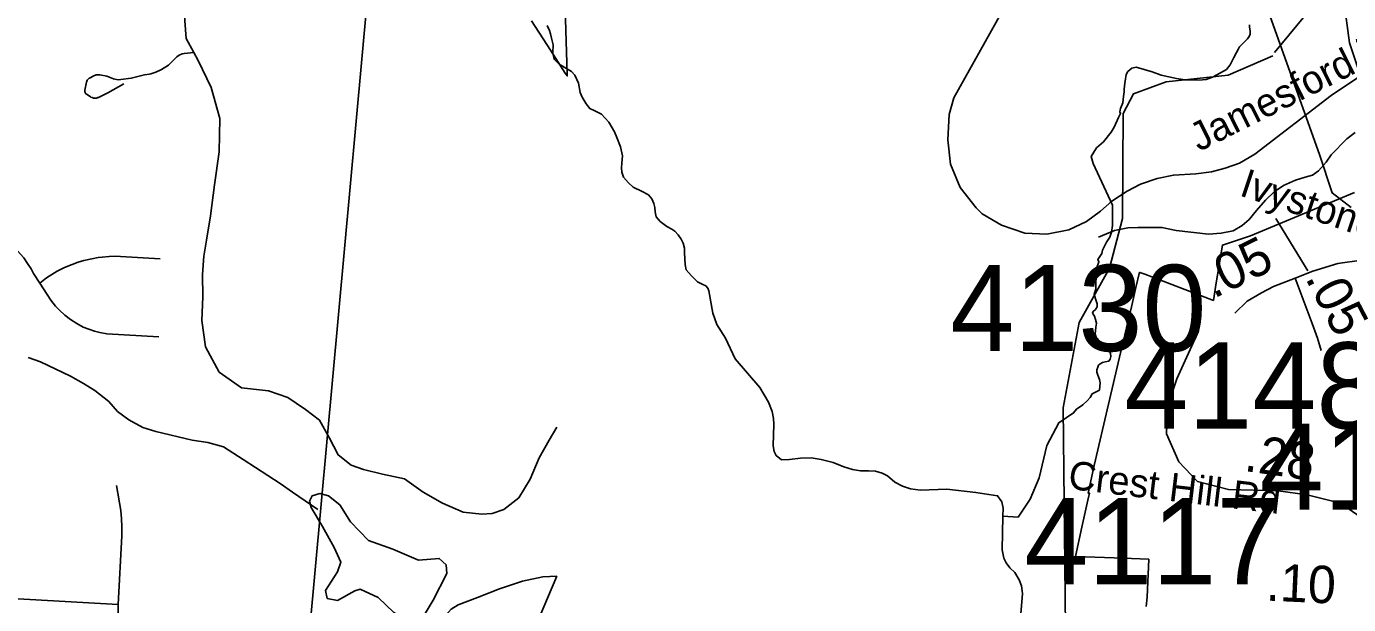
# Model space of a CAD drawing. Extents: x 1662474 to 1856135, y 779280 to 917889.
# Drawn here: x 1719194 to 1723616, y 830593 to 832525 of the extents above; entities that cross this region are included whole.
import ezdxf

# ---------------------------------------------------------------- set-up
doc = ezdxf.new("R2010")
doc.units = 0
for name, color, linetype in [('Cogo Default Point CELL', 7, 'Continuous'), ('Exist Boundary Political City Limit New', 7, 'Continuous'), ('Exist Boundary Political City Limit New Hole', 7, 'Continuous'), ('Exist Hydrographic Creek Single Shore', 7, 'Continuous'), ('Exist Hydrographic Misc Water Feature', 7, 'Continuous'), ('Exist Hydrographic Pond Under 1500 Sq Ft', 7, 'Continuous'), ('Exist Road Non-System Type 51', 7, 'Continuous'), ('Exist Road Non-System Type 51 Label', 7, 'Continuous'), ('Exist Road Secondary Mileage Tenths English Label', 7, 'Continuous'), ('Exist Road Secondary Type 51 Attributed', 7, 'Continuous'), ('Exist Road Secondary Type 51 Label', 7, 'Continuous'), ('Exist Utilities Electrical Transmission Line', 7, 'Continuous'), ('Exist Vertical Profile Horizontal Axis Label Major', 7, 'Continuous'), ('Map Preparation Boundary City Limit Buffer Line', 7, 'Continuous')]:
    doc.layers.add(name, color=color, linetype=linetype)

msp = doc.modelspace()

# ---------------------------------------------------------------- linework, layer by layer
at = {"layer": 'Exist Boundary Political City Limit New'}
msp.add_lwpolyline([(1722939.4, 830586.3), (1722943.1, 830617.8), (1722948.1, 830744.4), (1722832.5, 830748.8), (1722702.9, 830753.6), (1722724.6, 830851.5), (1722744.2, 830941.2), (1722749.4, 830965.2), (1722744.9, 830965.4), (1722765.6, 831057.4), (1722813.1, 831263), (1722850, 831419.6), (1722890.8, 831592.3), (1722905, 831652.4), (1722917, 831703.2), (1722917.6, 831703.1), (1722934.6, 831696.6), (1722981.6, 831679), (1723164, 831609.5), (1723173.5, 831667.5), (1723194.4, 831794.1), (1723288, 831825.6), (1723636.5, 831970.3)], dxfattribs=at)
at = {"layer": 'Exist Boundary Political City Limit New Hole'}
msp.add_lwpolyline([(1720883, 832543.2), (1720934.4, 832464.6), (1720956.6, 832430.5), (1720996.6, 832368.9), (1721002.8, 832359.6), (1721002.6, 832367), (1720993.9, 832659.4)], dxfattribs=at)
at = {"layer": 'Exist Hydrographic Creek Single Shore'}
for points in [[(1720935.8, 832528.2), (1720944.2, 832511.9), (1720947.1, 832500.1), (1720950.5, 832485.7), (1720956, 832463.6), (1720954.8, 832436.4), (1720959.1, 832415.1), (1720976, 832399.4), (1720992.2, 832388.6), (1721016.9, 832374.1), (1721027.9, 832362.1), (1721040.5, 832334.8), (1721045.8, 832304.1), (1721052.6, 832288.9), (1721066, 832266), (1721078.4, 832250.2), (1721095.1, 832243.2), (1721117.1, 832231.6), (1721142.1, 832204.6), (1721161.2, 832172.6), (1721168.6, 832153.9), (1721180.6, 832122.2), (1721187.8, 832092.2), (1721185.9, 832068.4), (1721184.1, 832052.6), (1721185.9, 832038.4), (1721191.1, 832021.7), (1721208.2, 832002.2), (1721223.2, 831988.3), (1721253.9, 831973.6), (1721274.9, 831961.6), (1721285.6, 831948.4), (1721293, 831932.7), (1721295.6, 831920.1), (1721297.5, 831905.4), (1721299.9, 831888.6), (1721314, 831872.6), (1721336, 831855.8), (1721352.9, 831846.9), (1721363.4, 831840.3), (1721373.9, 831828.5), (1721383.6, 831813.6), (1721390.6, 831800.1), (1721395.4, 831783.4), (1721395.1, 831767.9), (1721397, 831728.8), (1721401.1, 831711.9), (1721418.2, 831691.2), (1721439.2, 831671.6), (1721456.8, 831662.9), (1721466.5, 831658.4), (1721473.6, 831650.3), (1721477, 831640.8), (1721489.4, 831566.8), (1721503.5, 831528.8), (1721532.1, 831483.6), (1721564.4, 831413.8), (1721647.4, 831317.8), (1721676.5, 831269.4), (1721688.8, 831238.2), (1721693.2, 831214.6)], [(1723285.1, 832529.8), (1723284.9, 832522.2), (1723286.6, 832510.1), (1723287, 832499.6), (1723283.8, 832491.5), (1723277.8, 832483.1), (1723260.1, 832465.2), (1723251.5, 832456.8), (1723247.6, 832450), (1723241.5, 832437.4), (1723232.9, 832420.6), (1723225, 832405.4), (1723220.2, 832396.4), (1723208, 832381.5), (1723187.8, 832369.4), (1723161.2, 832355), (1723139.8, 832347.4), (1723115.2, 832345), (1723093.5, 832346.3), (1723069.4, 832346.3), (1723041, 832350.8), (1722989.6, 832362.6), (1722959.6, 832373.1), (1722906.1, 832389.1), (1722891.1, 832385.2), (1722878, 832374.1), (1722872.5, 832364.7), (1722869.1, 832341.9), (1722866.8, 832325.9), (1722865.4, 832313.8), (1722865.1, 832306.4), (1722863.6, 832290.4), (1722861.2, 832269.4), (1722853.9, 832251.1), (1722851.2, 832239.8), (1722853.9, 832234.2), (1722846.8, 832220.4), (1722832.4, 832188.1), (1722822.1, 832171.8), (1722796.1, 832138.8), (1722773, 832118.8), (1722754.9, 832089.9), (1722762.5, 832067.3), (1722826.4, 831927.9), (1722827.1, 831895.2)], [(1722827.1, 831895.2), (1722826.4, 831878.4), (1722826.4, 831859.8), (1722823.4, 831837.9), (1722817.9, 831820.9)], [(1722817.9, 831820.9), (1722806.6, 831804.4), (1722793.2, 831776.8), (1722790.6, 831765.8), (1722777.5, 831746.1), (1722781.1, 831738.2), (1722773, 831715.9), (1722770.1, 831704.9), (1722771.5, 831695.7), (1722772, 831684.1), (1722770.6, 831671), (1722771, 831646.4), (1722765.4, 831630.6), (1722769.9, 831615.1), (1722775.6, 831597.8), (1722775.9, 831588.1), (1722769.9, 831579.4), (1722761.8, 831572.6), (1722760.1, 831566.3), (1722766, 831556.3), (1722769.6, 831545.6), (1722772.8, 831532.9), (1722770.6, 831520.1), (1722768.9, 831496.8), (1722772.2, 831486.5), (1722776.5, 831481.8), (1722779.6, 831474.7), (1722785.1, 831465.2), (1722792.5, 831459.5), (1722803.5, 831454.2), (1722814, 831445.1), (1722820, 831432.2), (1722820.8, 831421.7), (1722819, 831413.2), (1722814.2, 831405.7), (1722802.4, 831404.4), (1722793.5, 831401.8), (1722784.9, 831396.8), (1722780.1, 831392.6), (1722777.5, 831385.8), (1722774.6, 831377.3), (1722774.6, 831369.7), (1722777.8, 831359.8), (1722783.2, 831345.1), (1722784.9, 831334.2), (1722782.8, 831309.3), (1722758.9, 831297), (1722752.2, 831284.9), (1722742.4, 831273.1), (1722726.9, 831260.5), (1722706.1, 831245.3), (1722696.6, 831233.5), (1722647.4, 831200.2), (1722607.4, 831124.1), (1722581.5, 831016.2), (1722551.8, 830945.3), (1722510.9, 830884.9), (1722459.9, 830888.1)], [(1721693.2, 831214.6), (1721694, 831195.2), (1721691.8, 831123.5), (1721694.9, 831104.4), (1721701.9, 831090.4), (1721719.8, 831076.8), (1721746.2, 831077.9), (1721783.5, 831082.3), (1721819.2, 831083.1), (1721852, 831078.1), (1721892.5, 831067.1), (1721928.1, 831052.9), (1721957, 831044.2), (1721983.5, 831040.1), (1722011.1, 831039.8), (1722033.6, 831039), (1722056, 831031.9), (1722073.6, 831023), (1722098.2, 831001.8), (1722124.5, 830988.9), (1722151, 830979.2), (1722184.6, 830975.5), (1722272.8, 830978.4), (1722369.1, 830966.8), (1722442.4, 830956.3), (1722456.2, 830935.9), (1722460.8, 830914.6), (1722459.9, 830888.1)], [(1722459.9, 830888.1), (1722458.1, 830776), (1722463.4, 830747.9), (1722471.2, 830732.2), (1722483.8, 830715.1), (1722499.5, 830699.4), (1722514.5, 830675.8), (1722522.6, 830655.3), (1722526, 830629.6), (1722517.1, 830521.9)]]:
    msp.add_lwpolyline(points, dxfattribs=at)
at = {"layer": 'Exist Hydrographic Misc Water Feature'}
for points in [[(1723368.8, 832438.2), (1723539.4, 832645.5), (1723533.3, 832895.1), (1723435.3, 833097.2), (1723030.3, 833476.4), (1722999.3, 833726.5), (1723220.4, 834158.6)], [(1722670.8, 830409.9), (1722661.8, 831250.4), (1722714.9, 831534.9), (1722816.8, 831716.6), (1722859.8, 831883.1), (1722862.7, 832234.3), (1722896.7, 832299.3), (1723005.8, 832339.7), (1723213.8, 832361.7), (1723363.2, 832427)], [(1723638.1, 832170.8), (1723610, 832149.2), (1723557.7, 832095.3), (1723541.3, 832071), (1723515.3, 832042.8), (1723495.2, 832027.6), (1723471.2, 832021.5), (1723439, 832011.5), (1723398.8, 831993.5), (1723366.8, 831972), (1723338.7, 831943.8), (1723308.6, 831910), (1723284.2, 831880.1), (1723260, 831860.1), (1723230.2, 831841.8), (1723190, 831834.4), (1723147.8, 831830.4), (1723039.7, 831842.4), (1722991.8, 831853.2), (1722911.8, 831853.2), (1722877.7, 831851.4), (1722833.7, 831843.3), (1722779.3, 831820.6)], [(1719200.5, 831418.4), (1719241.6, 831404.4), (1719341.4, 831356.5), (1719385.6, 831331.7), (1719423.4, 831308), (1719469.5, 831271.7), (1719499.3, 831237.5), (1719537, 831209.6), (1719583.2, 831184.9), (1719627, 831170.9), (1719749.1, 831142.1), (1719801, 831134.5), (1719853.1, 831120.3), (1719918.8, 831078), (1720042.8, 830997.5), (1720084.7, 830968.7), (1720168.6, 830910.4)]]:
    msp.add_lwpolyline(points, dxfattribs=at)
at = {"layer": 'Exist Hydrographic Pond Under 1500 Sq Ft'}
for points in [[(1720554.5, 830607.6), (1720599.8, 830696.2), (1720598.3, 830725.1), (1720574.8, 830746.8), (1720506.1, 830741.4), (1720419.3, 830777.6), (1720337.9, 830806.5), (1720278.2, 830869.7), (1720242, 830925.8), (1720204.1, 830956.5), (1720175.1, 830963.7), (1720149.8, 830956.5), (1720140.8, 830938.4), (1720146.2, 830916.7)], [(1720146.2, 830916.7), (1720184.2, 830853.5), (1720224, 830783), (1720245.7, 830734.2), (1720234.8, 830701.6), (1720195, 830640.2), (1720200.4, 830613.1), (1720234.8, 830605.8), (1720292.7, 830638.4), (1720310.8, 830643.8), (1720370.4, 830616.7), (1720422.9, 830566.1), (1720460.9, 830542.6), (1720495.2, 830544.4), (1720527.8, 830562.5), (1720554.5, 830607.6)], [(1720968.7, 830687.2), (1720909, 830548), (1720816.8, 830493.8), (1720740.8, 830459.4), (1720710.4, 830454), (1720675.7, 830459.4), (1720636.3, 830472.1), (1720623.3, 830484.7), (1720596.1, 830506.4), (1720585.6, 830528.1), (1720588.9, 830548), (1720614.6, 830576.9), (1720637.7, 830591.4), (1720702.8, 830616.7), (1720777, 830645.6), (1720852.9, 830670.9), (1720921.7, 830685.4), (1720968.7, 830687.2)]]:
    msp.add_lwpolyline(points, dxfattribs=at)
at = {"layer": 'Exist Road Non-System Type 51'}
for points in [[(1719718.9, 832950.9), (1719771.5, 832921.6), (1719773.9, 832919.9), (1719776, 832917.8), (1719777.6, 832915.4), (1719777.9, 832914.9), (1719804.4, 832864.9), (1719805.2, 832862.9), (1719806.6, 832855.9), (1719806.5, 832854.1), (1719796.6, 832745.2), (1719795.5, 832737.1), (1719791.4, 832722.2), (1719788.1, 832714.5), (1719752.9, 832643), (1719728.9, 832576.4), (1719725.6, 832564.1), (1719724.1, 832549.5), (1719724.4, 832543.6), (1719728.9, 832484.5), (1719754.1, 832437.9)], [(1723655.9, 832359.9), (1723618.9, 832470.4), (1723600.6, 832610.4), (1723607.6, 832657.1), (1723626, 832701.9), (1723652.5, 832743.7), (1723711.6, 832797.8)], [(1722453.1, 832566.8), (1722296.4, 832285.9), (1722280.1, 832231.1), (1722276.4, 832145.8), (1722284.6, 832064.7), (1722317.6, 831986.5), (1722370.6, 831918.5), (1722390.4, 831898.2), (1722455.4, 831860.8), (1722533.4, 831833.8), (1722606.9, 831830.6), (1722680.9, 831845.2), (1722740.2, 831873.1), (1722786.4, 831908), (1722823.9, 831940.5), (1722875.9, 831974.4), (1722920.2, 831998), (1722975.6, 832016.8), (1723030.2, 832028.2), (1723104.8, 832032.4), (1723157.9, 832038.7), (1723203.5, 832051), (1723251, 832068.1), (1723302.6, 832097.9), (1723557.8, 832293.9), (1723655.9, 832359.9)], [(1719754.1, 832437.9), (1719721.9, 832434.6), (1719715.4, 832433.4), (1719705.6, 832429.4), (1719697.2, 832422.9), (1719669.6, 832395.4), (1719646, 832381.1), (1719644.1, 832380), (1719627.6, 832372.1), (1719610.1, 832366.7), (1719605.4, 832365.7), (1719589.2, 832362.7), (1719544.9, 832351.7), (1719510.4, 832347.2), (1719501, 832346.9), (1719489.5, 832348.9), (1719485.6, 832350.2), (1719462.9, 832359.2), (1719439.4, 832363.4), (1719436.4, 832363.7), (1719427.2, 832363), (1719419.6, 832360.2), (1719405.2, 832352.6), (1719404.6, 832352.2), (1719401.9, 832350.2), (1719399.4, 832347.8), (1719397.4, 832344.9), (1719395.9, 832341.7), (1719394.9, 832338.4), (1719390.1, 832312.5), (1719389.9, 832309.9), (1719390.1, 832307.2), (1719390.8, 832304.7), (1719391.9, 832302.2), (1719393.4, 832300.1), (1719395.2, 832298.2), (1719396.9, 832297.1), (1719408.5, 832289.6), (1719409.6, 832288.9), (1719414, 832286.9), (1719418.6, 832285.6), (1719423.5, 832285.2), (1719428.4, 832285.6), (1719433, 832286.9), (1719435.6, 832287.9), (1719467.1, 832303.4), (1719520.4, 832333.4)], [(1719754.1, 832437.9), (1719768.5, 832411.2), (1719812.2, 832320.9), (1719841.5, 832217.7), (1719838.5, 832105.4), (1719823.5, 831995.9), (1719809.6, 831892.4), (1719796.8, 831810.2), (1719787.8, 831757.1), (1719783.5, 831696), (1719783.9, 831620.7), (1719780.6, 831541.9), (1719793.1, 831454.4), (1719838.4, 831370), (1719913.9, 831317.1), (1720003.9, 831307.4), (1720068.2, 831285.2), (1720096.6, 831265.9), (1720127.6, 831244.7), (1720174.6, 831208.5), (1720208.4, 831148.4), (1720236.9, 831092.9), (1720280.1, 831058.6), (1720321.6, 831043.8), (1720385.5, 831028.9), (1720458.9, 831012.4), (1720521.6, 830968.6), (1720586, 830931.8), (1720654.4, 830901.5), (1720717.2, 830894.7), (1720752.1, 830896.9), (1720790.9, 830910.5), (1720840.9, 830949.2), (1720878.9, 831011.6), (1720908.9, 831083.4), (1720942.9, 831141.9), (1720968.1, 831185.4)], [(1718847.6, 831903), (1718920.1, 831876.5), (1718929.8, 831873.6), (1718941.1, 831871.8), (1718948.1, 831871.5), (1718960.8, 831871), (1718982.9, 831869.2), (1719009.9, 831864.2), (1719030.9, 831858.4), (1719051.6, 831851.4), (1719066, 831844.5), (1719085.9, 831835.4), (1719104.9, 831823.9), (1719123, 831811.9), (1719140, 831798.4), (1719156.4, 831783.6), (1719174.9, 831763.4), (1719185.1, 831751.1), (1719198.2, 831732.9), (1719209.9, 831714.9), (1719217.6, 831699.6), (1719238.6, 831667.1)], [(1719238.6, 831667.1), (1719261.9, 831684.4), (1719279.1, 831695.9), (1719297, 831706.7), (1719321.6, 831718.8), (1719347.1, 831729.8), (1719366.8, 831736.6), (1719386.8, 831742.7), (1719413.5, 831748.7), (1719434.2, 831752.4), (1719447.9, 831753.9), (1719470.8, 831755.5), (1719490.6, 831756.6), (1719508.8, 831756), (1719641.6, 831748.2)], [(1719238.6, 831667.1), (1719276, 831609.6), (1719291.1, 831590.4), (1719304.9, 831576.2), (1719322.9, 831560), (1719342.1, 831545), (1719362.9, 831531.9), (1719384.6, 831520.4), (1719402.8, 831513), (1719421.4, 831506.7), (1719440.2, 831501.7), (1719462.9, 831497.8), (1719637.1, 831487)], [(1719500.9, 830592.9), (1719513, 830822.8), (1719513, 830853.2), (1719512.1, 830879.2), (1719510.2, 830906.7), (1719495.6, 830990.7)], [(1719095.4, 830619.4), (1719147.1, 830613.2), (1719500.9, 830592.9)], [(1719516.9, 830218.8), (1719512.4, 830255.5), (1719508.5, 830296.2), (1719505.9, 830347.9), (1719501.4, 830408), (1719500.9, 830592.9)]]:
    msp.add_lwpolyline(points, dxfattribs=at)
at = {"layer": 'Exist Road Secondary Type 51 Attributed'}
for points in [[(1724069, 831418.9), (1723980, 831555.1), (1723943.3, 831614.4), (1723906.6, 831651), (1723864.7, 831685.9), (1723815.8, 831712.1), (1723745.9, 831733.1), (1723659.6, 831743.8), (1723580.6, 831732.4), (1723496.5, 831706.9), (1723437.7, 831683.3)], [(1723437.7, 831683.3), (1723365.3, 831656), (1723324.5, 831634.3), (1723277.3, 831606.3), (1723235.3, 831566.8)], [(1723437.7, 831683.3), (1723494, 831532.5), (1723511.8, 831482.8), (1723524.5, 831442)], [(1723711.2, 830539.7), (1723717.1, 830640.9), (1723717.1, 830748.2), (1723710.1, 830817.5), (1723658.2, 830883.3), (1723588.9, 830931.8), (1723478, 830959.5), (1723381, 830973.3), (1723214.7, 830976.8), (1723110.7, 831004.5), (1723048.4, 831070.3), (1723006.8, 831163.8), (1723010.3, 831253.8), (1723041.4, 831347.3), (1723114.2, 831506.6)]]:
    msp.add_lwpolyline(points, dxfattribs=at)
at = {"layer": 'Exist Road Secondary Type 51 Label'}
msp.add_lwpolyline([(1723372.5, 831883), (1723479.6, 831707.7)], dxfattribs=at)
at = {"layer": 'Exist Utilities Electrical Transmission Line'}
msp.add_lwpolyline([(1723473.3, 839431), (1723445.1, 838486.9), (1723411.2, 837570.7), (1723389.1, 836806.6), (1723380.6, 836578.5), (1723373.2, 836450.5), (1723288.7, 836219.4), (1723118.2, 835806.8), (1723048.4, 835651.6), (1723038.9, 835135.3), (1723035.3, 834803.2), (1723115.6, 834640.3), (1723184.2, 834509.4), (1723175.6, 834085.4), (1723164.6, 833613.2), (1723161, 833269.1), (1723159.4, 833121.1), (1723353.4, 832558.7), (1723518.7, 832096.9), (1723561.3, 831968.3), (1723624.9, 831919.6)], dxfattribs=at)
at = {"layer": 'Exist Vertical Profile Horizontal Axis Label Major'}
msp.add_line((1720433.6, 833705.2), (1720141.5, 830501.3), dxfattribs=at)
at = {"layer": 'Map Preparation Boundary City Limit Buffer Line'}
for points in [[(1720883, 832543.2), (1720934.4, 832464.6), (1720956.6, 832430.5), (1720996.6, 832368.9), (1721002.8, 832359.6), (1721002.6, 832367), (1720993.9, 832659.4)], [(1722939.4, 830586.3), (1722943.1, 830617.8), (1722948.1, 830744.4), (1722832.5, 830748.8), (1722702.9, 830753.6), (1722724.6, 830851.5), (1722744.2, 830941.2), (1722749.4, 830965.2), (1722744.9, 830965.4), (1722765.6, 831057.4), (1722813.1, 831263), (1722850, 831419.6), (1722890.8, 831592.3), (1722905, 831652.4), (1722917, 831703.2), (1722917.6, 831703.1), (1722934.6, 831696.6), (1722981.6, 831679), (1723164, 831609.5), (1723173.5, 831667.5), (1723194.4, 831794.1), (1723288, 831825.6), (1723636.5, 831970.3)]]:
    msp.add_lwpolyline(points, dxfattribs=at)

# ---------------------------------------------------------------- texts
at = {"layer": 'Cogo Default Point CELL'}
for s, p in [('4130', (1722283.9, 831440.1)), ('4148', (1722866.1, 831181)), ('4149', (1723319.2, 830909.8)), ('4117', (1722531.6, 830660.4))]:
    msp.add_text(s, height=288, dxfattribs=at).set_placement(p)
at = {"layer": 'Exist Road Non-System Type 51 Label'}
for s, rotation, p in [('Hackney Way', 94.7608, (1723741.7, 832409.9)), ('Jamesford Dr', 26.6633, (1723115.7, 832105.3))]:
    msp.add_text(s, height=95, rotation=rotation, dxfattribs=at).set_placement(p)
at = {"layer": 'Exist Road Secondary Mileage Tenths English Label'}
for s, rotation, p in [('.05', 26.1422, (1723165.1, 831614)), ('.05', 297.5211, (1723469.7, 831684.9)), ('.28', 351.8736, (1723264, 831039.7)), ('.10', 357.3586, (1723338.5, 830606.2))]:
    msp.add_text(s, height=125, rotation=rotation, dxfattribs=at).set_placement(p)
at = {"layer": 'Exist Road Secondary Type 51 Label'}
for s, rotation, p in [('Ivystone Dr', 341.5546, (1723247.5, 831961.1)), ('Crest Hill Rd', 353.1834, (1722675.5, 830980.1))]:
    msp.add_text(s, height=95, rotation=rotation, dxfattribs=at).set_placement(p)

doc.saveas('drawing.dxf')
